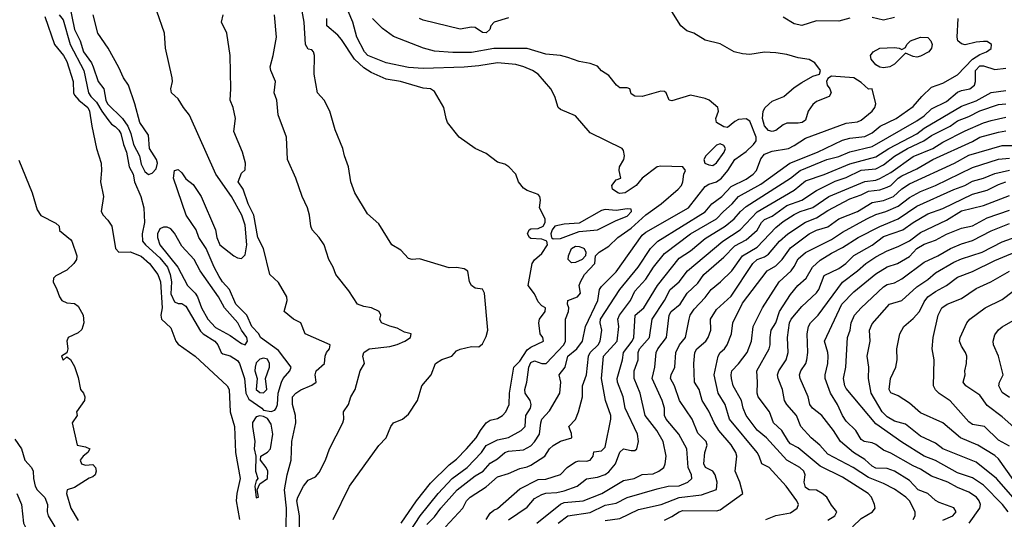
# Model space of a CAD drawing. Header units: metres. Extents: x -46681 to -43747, y -240911 to -237677.
# Tile 691 of 1056: x -46468 to -46336, y -238154 to -238086. Entities that reach past the tile are written whole.
import ezdxf

# ---------------------------------------------------------------- set-up
doc = ezdxf.new("R2010")
doc.units = ezdxf.units.M
doc.layers.add('CONTOUR_INDEX', color=1, linetype='Continuous')
doc.layers.add('CONTOUR_INTER', color=3, linetype='Continuous')

msp = doc.modelspace()

# ---------------------------------------------------------------- linework, layer by layer
at = {"layer": 'CONTOUR_INDEX'}
for points, elevation in [([(-46426.24, -238153.52), (-46424.05, -238149.02), (-46420.1, -238143.57), (-46419.1, -238142.55), (-46418.44, -238141.02), (-46418.1, -238140.53), (-46416.87, -238140.02), (-46416.1, -238139.32), (-46414.86, -238137.52), (-46414.27, -238135.52), (-46413.03, -238134.02), (-46412.43, -238132.52), (-46411.6, -238131.97), (-46410.23, -238131.52), (-46409.6, -238130.8), (-46409.1, -238130.58), (-46407.6, -238130.24), (-46406.6, -238130.27), (-46406.1, -238129.88), (-46405.6, -238128.89), (-46405.41, -238128.02), (-46405.85, -238123.02), (-46406.1, -238122.5), (-46407.1, -238122.35), (-46407.6, -238122.01), (-46407.85, -238121.52), (-46408.1, -238120.09), (-46408.6, -238119.77), (-46409.6, -238119.58), (-46410.6, -238119.61), (-46414.6, -238118.43), (-46415.6, -238118.5), (-46416.1, -238118.37), (-46417.1, -238117.24), (-46418.33, -238116.52), (-46420.1, -238113.7), (-46421.6, -238112.36), (-46423.3, -238109.52), (-46423.83, -238108.02), (-46424.18, -238106.02), (-46424.7, -238104.52), (-46424.91, -238103.52), (-46425.97, -238101.02), (-46426.68, -238098.52), (-46427.44, -238097.02), (-46428.33, -238096.02), (-46428.8, -238093.52), (-46428.76, -238091.02), (-46428.86, -238090.52), (-46429.1, -238090.24), (-46429.6, -238090.16), (-46429.98, -238089.52), (-46430.12, -238086.52), (-46430.5, -238084.52)], 60), ([(-46405.6, -238153.55), (-46405.1, -238152.67), (-46404.6, -238152.26), (-46404.1, -238152.05), (-46401.1, -238149.39), (-46398.6, -238148.16), (-46397.6, -238148.08), (-46395.6, -238147.45), (-46394.72, -238146.52), (-46393.6, -238145.76), (-46393.1, -238145.62), (-46392.1, -238145.66), (-46391.59, -238145.52), (-46391.21, -238145.02), (-46391.1, -238144.41), (-46390.1, -238144.28), (-46389.6, -238143.8), (-46388.83, -238140.02), (-46388.83, -238139.52), (-46389.54, -238137.52), (-46390.1, -238134.52), (-46389.81, -238131.52), (-46387.97, -238129.52), (-46387.74, -238127.52), (-46387.86, -238126.52), (-46387.66, -238126.02), (-46386.19, -238124.02), (-46385.6, -238122.76), (-46384.1, -238121.14), (-46383.08, -238119.52), (-46381.6, -238117.68), (-46378.1, -238115.03), (-46374.6, -238113.04), (-46373.66, -238112.02), (-46372.48, -238111.02), (-46371.6, -238110.01), (-46368.6, -238108.33), (-46364.69, -238105.52), (-46360.97, -238104.02), (-46357.6, -238102.44), (-46356.6, -238102.14), (-46354.6, -238101.91), (-46353.6, -238101.41), (-46352.52, -238100.52), (-46350.4, -238099.52), (-46348.1, -238097.86), (-46346.91, -238096.52), (-46345.6, -238095.29), (-46344.1, -238094.73), (-46342.1, -238093.61), (-46340.1, -238091.5), (-46339.1, -238090.86), (-46338.22, -238090.52), (-46337.6, -238090.05), (-46337.53, -238089.52), (-46338.1, -238089.14), (-46338.6, -238089.13), (-46339.6, -238089.23), (-46341.1, -238089.58), (-46341.6, -238089.45), (-46342.05, -238089.02), (-46342.15, -238088.52), (-46342.04, -238086.02)], 65), ([(-46356.6, -238085.97), (-46358.1, -238086.39), (-46361.1, -238086.33), (-46363.1, -238086.95), (-46364.1, -238086.76), (-46365.6, -238085.84)], 65), ([(-46350.6, -238085.91), (-46352.1, -238086.24), (-46353.6, -238085.9)], 65), ([(-46347.1, -238088.52), (-46346.1, -238088.6), (-46345.7, -238089.02), (-46345.55, -238089.52), (-46345.6, -238090.02), (-46345.96, -238090.52), (-46347.1, -238091.12), (-46347.6, -238091.23), (-46348.1, -238091.15), (-46349.1, -238090.68), (-46350.6, -238092.17), (-46351.23, -238092.52), (-46352.1, -238092.67), (-46352.6, -238092.58), (-46353.1, -238092.25), (-46353.73, -238091.52), (-46353.84, -238091.02), (-46353.47, -238090.52), (-46352.6, -238090.02), (-46350.6, -238089.93), (-46349.97, -238090.02), (-46349.6, -238090.22), (-46349.1, -238089.91), (-46348.93, -238089.52), (-46348.46, -238089.02), (-46347.1, -238088.52)], 65), ([(-46381.6, -238153.61), (-46380.6, -238153.14), (-46379.6, -238152.48), (-46379.1, -238152.31), (-46374.6, -238152.36), (-46374.1, -238152.21), (-46371.03, -238150.02), (-46371.45, -238148.52), (-46372.07, -238147.02), (-46371.85, -238145.02), (-46371.97, -238144.52), (-46372.6, -238143.47), (-46374.28, -238141.52), (-46374.9, -238140.52), (-46375.6, -238138.92), (-46376.53, -238137.52), (-46376.92, -238136.02), (-46377.56, -238135.02), (-46377.65, -238132.52), (-46377.49, -238131.02), (-46377.23, -238130.52), (-46376.01, -238129.52), (-46375.71, -238129.02), (-46375.35, -238128.02), (-46375.39, -238126.52), (-46374.6, -238125.22), (-46372.6, -238123.43), (-46369.69, -238119.02), (-46369.1, -238118.52), (-46368.1, -238118.13), (-46367.6, -238117.79), (-46366.09, -238116.02), (-46364.98, -238115.02), (-46362.6, -238113.46), (-46361.1, -238112.89), (-46359.6, -238111.89), (-46356.6, -238110.34), (-46355.1, -238109.8), (-46354.1, -238109.28), (-46352.6, -238109.09), (-46351.6, -238108.76), (-46351.1, -238108.51), (-46350.1, -238107.52), (-46349.6, -238107.21), (-46347.6, -238106.27), (-46345.45, -238105.02), (-46340.1, -238102.58), (-46339.1, -238102.01), (-46336.6, -238101.34), (-46335.6, -238101.18)], 70), ([(-46344.1, -238153.61), (-46342.73, -238153.02), (-46342.3, -238152.52), (-46342.6, -238151.98), (-46344.6, -238151.24), (-46345.1, -238150.96), (-46346.1, -238150.04), (-46347.4, -238149.52), (-46348.6, -238148.29), (-46350.6, -238147.03), (-46351.6, -238146.66), (-46353.1, -238146.6), (-46353.6, -238146.34), (-46354.6, -238145.44), (-46356.13, -238144.52), (-46357.87, -238143.02), (-46358.82, -238141.52), (-46360.41, -238139.52), (-46361.67, -238138.52), (-46362.03, -238138.02), (-46362.25, -238137.02), (-46363.32, -238134.52), (-46363.4, -238134.02), (-46363.22, -238133.52), (-46362.57, -238132.52), (-46362.43, -238132.02), (-46362.26, -238131.02), (-46362.38, -238128.52), (-46362.17, -238127.52), (-46361.91, -238127.02), (-46360.9, -238126.02), (-46357.6, -238121.57), (-46355.57, -238120.02), (-46354.48, -238119.02), (-46353.1, -238118.15), (-46351.6, -238117.33), (-46350.1, -238116.75), (-46348.6, -238115.99), (-46347.1, -238114.87), (-46343.6, -238113.21), (-46341.6, -238111.93), (-46338.6, -238111.21), (-46335.1, -238109.88)], 75), ([(-46335.1, -238143.66), (-46336.6, -238142.84), (-46338.47, -238141.02), (-46340.1, -238140.74), (-46340.6, -238140.37), (-46343.1, -238137.54), (-46344.6, -238136.55), (-46345.1, -238136.06), (-46345.33, -238135.52), (-46345.25, -238132.02), (-46345.54, -238130.52), (-46345.4, -238129.02), (-46344.73, -238126.02), (-46344.23, -238125.02), (-46343.51, -238124.52), (-46341.6, -238123.74), (-46339.6, -238122.39), (-46337.64, -238121.52), (-46335.1, -238120.07)], 80), ([(-46469.1, -238142.71), (-46468.24, -238144.02), (-46467.75, -238145.52), (-46466.87, -238146.52), (-46466.65, -238147.02), (-46466.62, -238148.02), (-46466.38, -238149.02), (-46466.11, -238149.52), (-46465.1, -238150.57), (-46464.72, -238151.52), (-46464.75, -238152.52), (-46464.63, -238153.02), (-46463.75, -238154.52)], 60)]:
    msp.add_lwpolyline(points, dxfattribs=dict(at, elevation=elevation))
at = {"layer": 'CONTOUR_INTER'}
for points, elevation in [([(-46461.81, -238084.02), (-46461.1, -238087.52), (-46460.33, -238089.02), (-46459.87, -238090.52), (-46458.79, -238092.02), (-46458.56, -238092.52), (-46457.9, -238094.52), (-46457.14, -238095.52), (-46456.87, -238097.02), (-46456.65, -238097.52), (-46454.63, -238099.52), (-46453.88, -238100.52), (-46453.48, -238101.52), (-46453.14, -238103.02), (-46452.33, -238104.52), (-46452.1, -238105.65), (-46451.6, -238106.65), (-46451.1, -238107.05), (-46450.6, -238106.85), (-46450.1, -238106.28), (-46449.92, -238105.52), (-46450.05, -238105.02), (-46450.99, -238103.52), (-46451.1, -238101.74), (-46452.26, -238100.02), (-46452.94, -238097.52), (-46453.8, -238095.02), (-46454.47, -238094.02), (-46455.1, -238092.62), (-46456.56, -238090.02), (-46457.93, -238088.02), (-46458.58, -238085.52)], 56), ([(-46463.14, -238085.52), (-46462.6, -238086.22), (-46461.66, -238089.52), (-46459.81, -238093.02), (-46459.18, -238096.02), (-46458.86, -238096.52), (-46458.1, -238097.29), (-46457.41, -238098.52), (-46456.6, -238099.65), (-46456.1, -238100.27), (-46455.6, -238100.56), (-46455.1, -238101.09), (-46454.86, -238101.52), (-46454.47, -238103.02), (-46454.06, -238104.02), (-46453.71, -238106.02), (-46453.16, -238107.02), (-46453.01, -238108.02), (-46452.16, -238110.02), (-46451.74, -238111.52), (-46451.64, -238113.52), (-46451.96, -238115.02), (-46451.9, -238116.02), (-46451.53, -238116.52), (-46449.6, -238118.27), (-46448.55, -238119.52), (-46448.17, -238120.52), (-46448, -238121.52), (-46448.1, -238123.12), (-46447.6, -238124.19), (-46447.1, -238124.44), (-46446.6, -238124.42), (-46446.1, -238124.8), (-46444.1, -238128.14), (-46443.73, -238128.52), (-46442.19, -238129.52), (-46441.79, -238130.02), (-46441.32, -238131.02), (-46441.1, -238131.19), (-46440.1, -238131.49), (-46439.1, -238132.12), (-46438.86, -238132.52), (-46438.19, -238134.52), (-46437.99, -238136.52), (-46437.6, -238137.32), (-46435.83, -238138.52), (-46435.6, -238138.82), (-46434.6, -238138.98), (-46434.1, -238138.79), (-46433.91, -238138.52), (-46433.71, -238138.02), (-46433.62, -238136.52), (-46433.21, -238135.02), (-46432.95, -238134.52), (-46432.05, -238133.52), (-46431.89, -238133.02), (-46433.6, -238130.78), (-46436.01, -238129.02), (-46436.24, -238128.52), (-46437.17, -238127.52), (-46437.86, -238126.02), (-46439.35, -238124.52), (-46440.22, -238122.52), (-46441.13, -238121.52), (-46441.6, -238120.79), (-46442.27, -238119.52), (-46443.32, -238117.02), (-46444.33, -238115.52), (-46444.67, -238114.52), (-46446.05, -238112.52), (-46447.75, -238107.52), (-46447.6, -238106.52), (-46447.1, -238106.35), (-46446.6, -238106.82), (-46446.1, -238107.64), (-46445.1, -238108.39), (-46444.03, -238110.02), (-46442.09, -238114.52), (-46441.91, -238115.52), (-46441.48, -238116.52), (-46439.6, -238118.02), (-46439.1, -238118.29), (-46438.6, -238118.38), (-46438.1, -238117.88), (-46437.88, -238116.52), (-46438.1, -238113.89), (-46438.54, -238112.52), (-46439.91, -238110.02), (-46442.03, -238107.02), (-46445.6, -238099.07), (-46446.4, -238098.02), (-46447.1, -238096.85), (-46448.01, -238096.02), (-46448.1, -238095.52), (-46447.87, -238094.52), (-46447.93, -238094.02), (-46448.84, -238090.02), (-46448.95, -238088.02), (-46450, -238085.02)], 57), ([(-46416.6, -238156.26), (-46414.53, -238153.02), (-46412.1, -238150.02), (-46410.21, -238148.02), (-46408.19, -238146.52), (-46406.25, -238144.52), (-46405.6, -238143.56), (-46404.1, -238142.82), (-46402.6, -238142.47), (-46400.91, -238141.52), (-46400.37, -238141.02), (-46400.26, -238139.52), (-46399.65, -238138.52), (-46399.57, -238138.02), (-46399.7, -238137.52), (-46400.38, -238136.52), (-46400.39, -238136.02), (-46400.13, -238135.02), (-46399.89, -238133.02), (-46399.6, -238132.4), (-46399.1, -238132.14), (-46398.1, -238132.51), (-46397.55, -238132.52), (-46395.17, -238130.02), (-46394.94, -238129.52), (-46394.91, -238126.52), (-46394.52, -238125.52), (-46394.49, -238125.02), (-46394.66, -238124.52), (-46394.61, -238124.02), (-46393.32, -238123.52), (-46392.92, -238123.02), (-46393.08, -238122.02), (-46392.91, -238121.52), (-46392.37, -238120.52), (-46390.99, -238119.02), (-46390.87, -238118.02), (-46390.39, -238117.52), (-46389.1, -238116.68), (-46387.87, -238115.52), (-46386.1, -238114.26), (-46384.1, -238112.48), (-46382.06, -238111.02), (-46379.73, -238109.02), (-46379.32, -238108.52), (-46379.11, -238108.02), (-46378.97, -238107.02), (-46378.74, -238106.52), (-46379.1, -238106), (-46382.1, -238105.92), (-46382.6, -238106.01), (-46384.59, -238107.52), (-46385.42, -238108.52), (-46386.9, -238109.52), (-46387.6, -238109.6), (-46387.87, -238109.52), (-46388.61, -238109.02), (-46388.68, -238108.52), (-46388.1, -238107.78), (-46387.49, -238107.52), (-46387.7, -238106.52), (-46387.67, -238106.02), (-46387.06, -238105.02), (-46386.96, -238104.52), (-46387.1, -238103.8), (-46387.3, -238103.52), (-46391.6, -238101.42), (-46393.6, -238099.12), (-46395.6, -238098.29), (-46395.9, -238098.02), (-46396.36, -238096.52), (-46396.91, -238095.52), (-46398.6, -238093.54), (-46399.39, -238093.02), (-46400.54, -238092.52), (-46401.6, -238092.24), (-46404.1, -238092), (-46406.6, -238092.41), (-46408.6, -238092.58), (-46414.1, -238092.76), (-46416.1, -238092.63), (-46419.1, -238092), (-46421.58, -238091.02), (-46422.02, -238090.52), (-46423.03, -238088.52), (-46423.57, -238086.52), (-46424.22, -238085.02)], 62), ([(-46411.09, -238154.52), (-46408.74, -238152.02), (-46408.28, -238151.02), (-46407.78, -238150.52), (-46405.6, -238149.12), (-46404.1, -238147.8), (-46402.6, -238147.32), (-46401.1, -238146.64), (-46400.1, -238146.45), (-46399.6, -238146.2), (-46397.71, -238145.02), (-46397.09, -238144.02), (-46396.6, -238143.57), (-46395.6, -238142.97), (-46394.09, -238142.52), (-46394.1, -238141.95), (-46394.49, -238141.02), (-46393.6, -238140.08), (-46393.16, -238139.02), (-46392.66, -238137.02), (-46392.62, -238135.52), (-46392.09, -238134.02), (-46391.81, -238131.52), (-46391.6, -238131.02), (-46390.55, -238130.02), (-46390.25, -238129.52), (-46390.02, -238128.02), (-46390.26, -238127.02), (-46390.2, -238126.52), (-46387.62, -238122.52), (-46385.12, -238119.52), (-46383.5, -238117.02), (-46382.47, -238116.02), (-46376.1, -238112.06), (-46375.22, -238111.02), (-46373.86, -238110.02), (-46372.6, -238108.66), (-46370.6, -238107.69), (-46369.65, -238107.02), (-46369.2, -238106.52), (-46368.6, -238104.94), (-46368.1, -238104.3), (-46367.1, -238103.89), (-46364.89, -238103.52), (-46364.1, -238103.13), (-46362.6, -238102.13), (-46357.1, -238100.11), (-46355.6, -238099.95), (-46355.1, -238099.73), (-46353.6, -238098.49), (-46353.26, -238098.02), (-46353.12, -238097.52), (-46353.6, -238095.52), (-46354.1, -238095.55), (-46355.1, -238094.67), (-46356.1, -238094.02), (-46359.1, -238093.79), (-46359.6, -238094.09), (-46359.76, -238094.52), (-46359.69, -238095.02), (-46359.31, -238095.52), (-46359.12, -238096.02), (-46359.42, -238096.52), (-46361.1, -238097.2), (-46361.6, -238097.61), (-46362.25, -238098.52), (-46362.6, -238099.73), (-46363.05, -238100.02), (-46363.6, -238100.13), (-46365.1, -238100.12), (-46365.6, -238100.35), (-46366.6, -238101.13), (-46367.1, -238101.24), (-46367.6, -238101.13), (-46368.1, -238100.47), (-46368.37, -238099.52), (-46368.29, -238098.52), (-46368.02, -238098.02), (-46367.1, -238097.17), (-46365.53, -238096.52), (-46364.1, -238095.3), (-46363.1, -238094.66), (-46361.6, -238093.8), (-46360.71, -238093.52), (-46360.58, -238093.02), (-46361.32, -238092.02), (-46362.1, -238091.57), (-46363.6, -238091.31), (-46365.1, -238090.86), (-46366.6, -238090.63), (-46368.1, -238090.56), (-46370.1, -238090.87), (-46371.1, -238090.79), (-46372.2, -238090.52), (-46374.1, -238089.43), (-46376.1, -238088.96), (-46377.62, -238088.02), (-46378.6, -238087.69), (-46379.39, -238087.02), (-46380.6, -238085.09)], 64), ([(-46465.1, -238085.75), (-46463.77, -238089.52), (-46462.58, -238091.02), (-46462.1, -238091.83), (-46461.26, -238094.52), (-46461.23, -238096.02), (-46461.1, -238096.34), (-46460.51, -238097.02), (-46459.29, -238098.02), (-46459.04, -238098.52), (-46458.75, -238100.52), (-46458.1, -238103.52), (-46457.49, -238105.52), (-46457.44, -238106.52), (-46457.58, -238108.02), (-46457.18, -238110.02), (-46457.49, -238112.02), (-46457.24, -238112.52), (-46456.6, -238113.2), (-46456.04, -238114.02), (-46455.56, -238117.02), (-46455.1, -238117.52), (-46453.6, -238117.48), (-46452.1, -238118.04), (-46450.97, -238119.02), (-46449.86, -238120.52), (-46449.5, -238121.52), (-46449.26, -238125.02), (-46449.45, -238126.02), (-46449.36, -238126.52), (-46448.1, -238127.72), (-46447.44, -238129.52), (-46447.1, -238129.89), (-46444.81, -238131.52), (-46440.51, -238135.52), (-46440.25, -238136.02), (-46440.09, -238139.02), (-46439.51, -238141.02), (-46439.41, -238144.52), (-46438.77, -238148.02), (-46439.23, -238150.02), (-46439.3, -238151.02), (-46438.86, -238153.52)], 58), ([(-46432.56, -238154.52), (-46432.52, -238152.02), (-46432.78, -238149.52), (-46432.43, -238147.52), (-46431.91, -238145.52), (-46431.8, -238143.02), (-46431.25, -238140.52), (-46431.3, -238139.52), (-46431.73, -238138.02), (-46431.69, -238137.02), (-46431.25, -238136.52), (-46430.6, -238136.04), (-46429.1, -238135.42), (-46428.5, -238135.02), (-46428.66, -238134.02), (-46428.53, -238133.52), (-46427.39, -238132.52), (-46427.33, -238131.52), (-46427.13, -238131.02), (-46426.73, -238130.52), (-46426.62, -238130.02), (-46430.01, -238128.52), (-46430.57, -238127.02), (-46431.58, -238126.52), (-46432.84, -238125.52), (-46432.45, -238124.02), (-46432.49, -238123.52), (-46433.6, -238121.62), (-46434.75, -238120.52), (-46435.62, -238117.02), (-46436.37, -238115.52), (-46436.91, -238112.52), (-46437.67, -238111.02), (-46438.37, -238109.02), (-46439.03, -238108.02), (-46438.6, -238106.86), (-46438.1, -238106.4), (-46438.06, -238105.52), (-46438.45, -238104.02), (-46439.6, -238101.27), (-46439.38, -238099.52), (-46439.69, -238098.02), (-46440.1, -238097.02), (-46440, -238095.52), (-46440.13, -238091.02), (-46440.56, -238088.02), (-46441.27, -238086.52), (-46441.06, -238085.52)], 58), ([(-46430.77, -238154.52), (-46430.75, -238153.02), (-46431.11, -238151.02), (-46430.99, -238150.52), (-46430.22, -238149.02), (-46429.6, -238148.25), (-46428.6, -238147.79), (-46428.1, -238147.22), (-46427.27, -238145.52), (-46426.73, -238144.02), (-46424.95, -238140.52), (-46424.8, -238140.02), (-46424.84, -238139.02), (-46424.18, -238138.02), (-46423.84, -238137.02), (-46423.27, -238136.02), (-46422.61, -238133.52), (-46422, -238132.52), (-46422.22, -238131.52), (-46422.12, -238131.02), (-46421.37, -238130.52), (-46418.6, -238130.21), (-46417.6, -238129.95), (-46416.59, -238129.52), (-46415.82, -238129.02), (-46415.71, -238128.52), (-46416.6, -238128.31), (-46417.6, -238127.74), (-46418.6, -238127.5), (-46419.72, -238127.02), (-46419.95, -238126.52), (-46419.81, -238126.02), (-46420.02, -238125.52), (-46421.06, -238125.02), (-46422.1, -238124.85), (-46422.97, -238124.52), (-46424.1, -238122.74), (-46425.85, -238120.52), (-46426.23, -238119.52), (-46426.8, -238118.52), (-46427.44, -238116.52), (-46428.11, -238115.52), (-46429.06, -238114.52), (-46429.26, -238114.02), (-46429.42, -238112.52), (-46429.7, -238111.52), (-46430.41, -238110.02), (-46431.27, -238107.52), (-46432.37, -238105.02), (-46432.51, -238102.02), (-46433.65, -238099.02), (-46433.83, -238097.02), (-46434.16, -238096.02), (-46434, -238094.52), (-46434.62, -238093.02), (-46434.71, -238092.52), (-46434.3, -238091.02), (-46433.88, -238088.52), (-46434.15, -238085.52)], 59), ([(-46417.09, -238154.02), (-46415.02, -238151.02), (-46413.1, -238148.64), (-46410.6, -238146.16), (-46409.6, -238145.4), (-46408.28, -238144.02), (-46406.96, -238142.52), (-46406.38, -238141.52), (-46405.6, -238140.49), (-46405.1, -238140.15), (-46404.1, -238139.93), (-46403.43, -238139.52), (-46402.97, -238139.02), (-46402.53, -238138.02), (-46402.48, -238136.52), (-46401.87, -238133.02), (-46401.1, -238132.18), (-46400.1, -238130.68), (-46399.6, -238130.31), (-46397.88, -238129.52), (-46397.98, -238129.02), (-46398.35, -238128.52), (-46398.54, -238127.02), (-46398.45, -238126.52), (-46397.65, -238125.52), (-46397.62, -238125.02), (-46398.1, -238124.73), (-46398.6, -238124.2), (-46399.1, -238123.13), (-46399.95, -238122.02), (-46399.41, -238119.02), (-46399.1, -238118.56), (-46398.1, -238117.67), (-46397.34, -238116.52), (-46397.46, -238116.02), (-46398.1, -238115.75), (-46399.6, -238115.65), (-46399.8, -238115.52), (-46400.04, -238115.02), (-46399.82, -238114.52), (-46399.6, -238114.37), (-46398.6, -238114.34), (-46397.93, -238114.02), (-46397.68, -238113.52), (-46397.69, -238113.02), (-46398.42, -238111.52), (-46398.28, -238110.52), (-46398.38, -238110.02), (-46398.6, -238109.72), (-46400.1, -238109.22), (-46400.6, -238108.9), (-46401.27, -238108.02), (-46401.61, -238107.02), (-46402.57, -238106.02), (-46403.1, -238105.67), (-46404.1, -238105.38), (-46405.6, -238104.2), (-46407.11, -238103.52), (-46409.27, -238102.02), (-46410.81, -238100.02), (-46411.02, -238099.52), (-46411.31, -238098.02), (-46412.6, -238095.86), (-46413.1, -238095.52), (-46414.1, -238095.43), (-46417.16, -238094.52), (-46419.1, -238094.18), (-46421.1, -238093.32), (-46422.1, -238092.68), (-46423.34, -238091.52), (-46425.1, -238088.84), (-46425.6, -238088.25), (-46427.1, -238087.03), (-46427.08, -238086.02)], 61), ([(-46413.6, -238154.23), (-46412.6, -238153.19), (-46411.74, -238152.02), (-46409.54, -238149.52), (-46407.1, -238147.63), (-46406.03, -238147.02), (-46405.1, -238145.96), (-46404.1, -238145.36), (-46403.1, -238144.51), (-46402.6, -238144.31), (-46400.6, -238144.14), (-46399.6, -238143.62), (-46399.1, -238143.09), (-46398.43, -238142.02), (-46398.27, -238140.52), (-46398.11, -238140.02), (-46397.1, -238138.87), (-46395.7, -238136.52), (-46395.57, -238135.02), (-46395.78, -238134.02), (-46394.98, -238133.02), (-46394.63, -238131.52), (-46393.4, -238130.52), (-46392.65, -238129.52), (-46392.22, -238127.52), (-46390.57, -238124.02), (-46390.37, -238122.52), (-46390.1, -238122.13), (-46388.1, -238120.15), (-46384.6, -238115.22), (-46384.1, -238114.83), (-46378.36, -238111.52), (-46376.1, -238108.68), (-46375.6, -238108.35), (-46374.6, -238108.02), (-46373.9, -238107.52), (-46373.06, -238106.52), (-46372.12, -238105.02), (-46370.6, -238103.96), (-46369.58, -238103.02), (-46369.24, -238102.52), (-46369.22, -238102.02), (-46370.1, -238099.85), (-46370.6, -238099.55), (-46371.6, -238099.65), (-46372.1, -238099.9), (-46373.1, -238100.7), (-46373.6, -238100.62), (-46374.57, -238100.02), (-46374.67, -238099.52), (-46374.33, -238098.52), (-46374.39, -238098.02), (-46375.57, -238097.02), (-46376.1, -238096.79), (-46378.1, -238096.37), (-46380.6, -238097.13), (-46380.98, -238097.02), (-46381.35, -238096.02), (-46381.6, -238095.84), (-46382.1, -238095.82), (-46384.6, -238096.55), (-46385.6, -238096.51), (-46386.1, -238096.16), (-46386.24, -238095.52), (-46386.6, -238095.36), (-46387.6, -238095.37), (-46388.07, -238095.02), (-46389.1, -238093.71), (-46390.1, -238093.06), (-46390.6, -238092.45), (-46391.6, -238092.11), (-46393.1, -238091.84), (-46394.6, -238091.26), (-46395.6, -238091.01), (-46397.6, -238090.81), (-46400.1, -238090.06), (-46404.6, -238090.08), (-46407.6, -238090.62), (-46410.1, -238090.61), (-46412.6, -238090.44), (-46414.06, -238090.02), (-46418.1, -238088.46), (-46419.6, -238087.38), (-46420.91, -238086.02)], 63), ([(-46402.6, -238085.93), (-46404.54, -238086.52), (-46405.01, -238087.02), (-46405.11, -238087.52), (-46405.6, -238087.96), (-46406.1, -238087.89), (-46407.1, -238087.24), (-46407.6, -238087.19), (-46409.1, -238087.46), (-46414.1, -238086.25), (-46414.61, -238086.02)], 64), ([(-46402.6, -238153.56), (-46400.1, -238151.89), (-46399.1, -238150.7), (-46398.1, -238150.18), (-46397.6, -238149.97), (-46396.1, -238149.91), (-46395.1, -238149.66), (-46393.34, -238149.02), (-46392.1, -238148.05), (-46390.6, -238147.85), (-46389.6, -238147.46), (-46389.1, -238147.09), (-46388.21, -238146.02), (-46387.6, -238144.47), (-46387.1, -238144.02), (-46386.1, -238144.25), (-46385.6, -238144.24), (-46385.32, -238144.02), (-46385.1, -238143.02), (-46385.25, -238142.02), (-46386.91, -238138.52), (-46387.17, -238137.02), (-46387.93, -238135.02), (-46387.98, -238134.52), (-46387.26, -238132.02), (-46387.13, -238131.02), (-46385.94, -238129.52), (-46385.73, -238129.02), (-46385.56, -238126.02), (-46384.38, -238125.02), (-46382.53, -238122.02), (-46379.6, -238118.33), (-46378.1, -238117.31), (-46376.1, -238115.69), (-46373.4, -238114.02), (-46372.2, -238113.02), (-46371.34, -238112.02), (-46370.6, -238111.37), (-46364.6, -238107.52), (-46363.3, -238106.52), (-46359.71, -238105.02), (-46358.1, -238104.62), (-46356.6, -238103.97), (-46353.6, -238103.25), (-46347.6, -238099.83), (-46346.6, -238099.12), (-46345.6, -238098.18), (-46343.6, -238097.19), (-46342.1, -238095.94), (-46341.6, -238095.73), (-46340.44, -238095.52), (-46339.83, -238095.02), (-46339.7, -238094.52), (-46339.71, -238093.02), (-46339.1, -238092.39), (-46338.6, -238092.39), (-46337.1, -238092.89), (-46335.6, -238092.72)], 66), ([(-46398.81, -238154.02), (-46395.6, -238151.45), (-46395.1, -238151.24), (-46392.53, -238151.02), (-46390.04, -238150.02), (-46387.1, -238148.28), (-46385.66, -238148.02), (-46384.6, -238147.48), (-46383.1, -238147.37), (-46382.34, -238147.02), (-46381.7, -238146.52), (-46381.48, -238146.02), (-46381.36, -238145.02), (-46381.76, -238143.02), (-46382.62, -238141.52), (-46384.21, -238139.52), (-46384.86, -238136.52), (-46385.68, -238134.52), (-46385.67, -238133.52), (-46385.16, -238132.02), (-46385.14, -238131.02), (-46384.95, -238130.52), (-46383.61, -238129.02), (-46383.27, -238126.52), (-46381.6, -238124.01), (-46380.85, -238122.52), (-46379.61, -238121.52), (-46378.51, -238120.02), (-46373.74, -238116.02), (-46371.41, -238114.52), (-46369.1, -238112.06), (-46364.1, -238109.16), (-46362.6, -238107.92), (-46360.1, -238107.06), (-46356.6, -238105.61), (-46353.1, -238104.65), (-46351.35, -238103.52), (-46347.6, -238101.55), (-46346.6, -238100.81), (-46341.6, -238097.84), (-46339.6, -238097.14), (-46337.6, -238096), (-46335.6, -238095.72)], 67), ([(-46395.92, -238154.02), (-46394.6, -238153.03), (-46391.6, -238152.57), (-46389.6, -238151.6), (-46388.1, -238151.32), (-46386.6, -238150.55), (-46382.6, -238149.38), (-46381.1, -238149.06), (-46379.6, -238148.98), (-46378.45, -238148.52), (-46377.92, -238148.02), (-46377.97, -238147.52), (-46378.4, -238146.52), (-46378.59, -238144.02), (-46379.65, -238142.02), (-46381.37, -238140.02), (-46381.6, -238139.52), (-46381.61, -238138.52), (-46381.89, -238137.52), (-46383.26, -238134.52), (-46382.88, -238133.02), (-46382.7, -238131.02), (-46382.5, -238130.52), (-46381.33, -238129.02), (-46380.98, -238126.02), (-46380.7, -238125.52), (-46379.48, -238124.52), (-46378.55, -238123.02), (-46377.1, -238121.71), (-46376.28, -238120.52), (-46373.6, -238118.17), (-46372.1, -238116.66), (-46370.6, -238115.83), (-46369.1, -238114.53), (-46368.51, -238113.52), (-46368.1, -238113.12), (-46367.1, -238112.64), (-46365.1, -238111.21), (-46363.1, -238110.49), (-46361.1, -238109.18), (-46358.6, -238107.96), (-46357.1, -238107.47), (-46355.1, -238106.47), (-46353.1, -238106.26), (-46352.1, -238105.73), (-46350.6, -238104.56), (-46348.84, -238103.52), (-46346.65, -238102.52), (-46345.6, -238101.8), (-46343.1, -238100.55), (-46342.1, -238099.83), (-46340.6, -238099.25), (-46339.1, -238098.48), (-46336.6, -238097.6), (-46335.6, -238097.51)], 68), ([(-46389.6, -238153.69), (-46387.6, -238153.4), (-46385.1, -238152.17), (-46382.05, -238151.52), (-46379.6, -238150.59), (-46376.6, -238150.21), (-46374.6, -238149.51), (-46374.5, -238148.52), (-46374.77, -238147.52), (-46375.1, -238147.03), (-46376.09, -238146.52), (-46376.27, -238146.02), (-46376.15, -238144.52), (-46375.83, -238143.52), (-46375.97, -238143.02), (-46377.1, -238141.89), (-46377.86, -238140.02), (-46379.59, -238137.52), (-46380.24, -238135.52), (-46380.77, -238134.52), (-46380.71, -238134.02), (-46380.22, -238133.02), (-46380.06, -238131.02), (-46379.59, -238130.02), (-46378.75, -238129.02), (-46378.28, -238126.52), (-46378.12, -238126.02), (-46377.6, -238125.2), (-46376.1, -238123.6), (-46375.3, -238122.52), (-46374.06, -238121.52), (-46372.52, -238120.02), (-46371.07, -238118.02), (-46369.1, -238116.84), (-46366.6, -238114.17), (-46365.6, -238113.37), (-46364.1, -238112.42), (-46363.31, -238112.02), (-46361.6, -238111.5), (-46359.47, -238110.02), (-46354.6, -238107.97), (-46353.1, -238107.79), (-46352.6, -238107.6), (-46351.1, -238106.76), (-46348.1, -238104.61), (-46345.46, -238103.52), (-46344.1, -238102.68), (-46341.1, -238101.14), (-46338.6, -238100.07), (-46337.6, -238099.76), (-46335.6, -238099.3)], 69), ([(-46374.1, -238102.92), (-46374.6, -238103.07), (-46376.02, -238104.52), (-46376.3, -238105.02), (-46376.14, -238105.52), (-46375.6, -238105.76), (-46375.1, -238105.81), (-46374.6, -238105.47), (-46373.55, -238104.02), (-46373.36, -238103.52), (-46373.6, -238103.15), (-46374.1, -238102.92)], 62), ([(-46367.94, -238153.52), (-46366.6, -238152.99), (-46364.6, -238152.62), (-46363.71, -238152.02), (-46363.54, -238151.52), (-46363.78, -238151.02), (-46365.22, -238149.02), (-46367.51, -238146.52), (-46368.49, -238146.02), (-46368.82, -238145.02), (-46369.12, -238144.52), (-46372.85, -238140.02), (-46373.44, -238138.02), (-46374.35, -238136.52), (-46374.88, -238134.02), (-46374.35, -238131.52), (-46374.08, -238131.02), (-46373.51, -238130.52), (-46373.17, -238130.02), (-46372.57, -238128.52), (-46372.38, -238127.02), (-46371.1, -238124.39), (-46367.78, -238120.02), (-46366.6, -238119.37), (-46365.76, -238118.52), (-46364.6, -238116.93), (-46362.1, -238115.03), (-46361.1, -238114.54), (-46359.6, -238114.08), (-46358.1, -238113.04), (-46355.59, -238112.02), (-46353.6, -238110.81), (-46352.1, -238110.57), (-46350.75, -238110.02), (-46349.6, -238108.97), (-46348.6, -238108.29), (-46342.52, -238105.52), (-46340.6, -238104.43), (-46336.1, -238103.12), (-46332.6, -238103.14)], 71), ([(-46468.6, -238105.11), (-46466.78, -238109.52), (-46466.1, -238111.82), (-46465.6, -238112.59), (-46463.6, -238113.6), (-46463.16, -238114.02), (-46463.1, -238114.58), (-46461.6, -238115.8), (-46461.42, -238116.02), (-46460.77, -238118.02), (-46460.8, -238118.52), (-46461.16, -238119.02), (-46462.1, -238119.93), (-46463.6, -238120.7), (-46463.93, -238121.02), (-46463.95, -238121.52), (-46463.44, -238122.52), (-46463.12, -238123.52), (-46462.78, -238124.02), (-46462.1, -238124.32), (-46461.1, -238124.43), (-46460.6, -238124.77), (-46459.93, -238126.02), (-46459.83, -238127.02), (-46460.1, -238127.94), (-46460.6, -238128.4), (-46461.94, -238129.02), (-46462.11, -238129.52), (-46461.97, -238130.52), (-46462.1, -238131.07), (-46462.81, -238131.52), (-46462.6, -238132.08), (-46462.1, -238131.61), (-46461.6, -238131.96), (-46461.1, -238132.9), (-46460.6, -238134.39), (-46460.26, -238136.02), (-46459.88, -238136.52), (-46459.7, -238137.02), (-46459.73, -238137.52), (-46460.83, -238139.02), (-46460.73, -238139.52), (-46461.38, -238140.52), (-46460.71, -238143.52), (-46459.6, -238143.75), (-46459.02, -238144.02), (-46459.28, -238144.52), (-46459.93, -238145.02), (-46460.3, -238145.52), (-46460.16, -238146.02), (-46459.6, -238146.23), (-46458.6, -238146.14), (-46458.24, -238146.52), (-46458.16, -238147.02), (-46458.29, -238147.52), (-46458.6, -238147.79), (-46459.1, -238147.96), (-46461.1, -238149.21), (-46462.07, -238149.52), (-46462.17, -238150.02), (-46461.56, -238152.02), (-46460.6, -238153.69)], 59), ([(-46359.6, -238153.63), (-46358.65, -238153.02), (-46358.36, -238152.52), (-46359.1, -238151.62), (-46359.74, -238150.52), (-46360.33, -238150.02), (-46361.1, -238149.59), (-46362.1, -238149.52), (-46362.6, -238149.23), (-46362.77, -238148.52), (-46362.62, -238147.52), (-46362.84, -238147.02), (-46363.37, -238146.52), (-46365.1, -238145.52), (-46367.85, -238142.52), (-46369.1, -238141.49), (-46370.6, -238139.5), (-46370.99, -238138.52), (-46371.2, -238137.52), (-46372.36, -238135.52), (-46372.58, -238134.52), (-46372.63, -238134.02), (-46372.51, -238133.52), (-46371.6, -238132.57), (-46370.45, -238131.02), (-46369.88, -238129.52), (-46369.64, -238127.52), (-46368.4, -238125.02), (-46366.15, -238121.52), (-46364.54, -238120.02), (-46364.1, -238119.45), (-46363.6, -238118.43), (-46362.6, -238117.54), (-46359.1, -238115.81), (-46357.6, -238114.8), (-46354.32, -238113.02), (-46353.1, -238112.42), (-46351.76, -238112.02), (-46350.1, -238111.3), (-46348.6, -238110.14), (-46347.1, -238109.32), (-46345.1, -238108.53), (-46340.1, -238106.11), (-46336.6, -238104.99), (-46335.1, -238104.83)], 72), ([(-46356.26, -238154.52), (-46355.1, -238153.42), (-46353.57, -238152.52), (-46353.21, -238152.02), (-46353.31, -238151.52), (-46353.72, -238150.52), (-46354.14, -238150.02), (-46357.6, -238147.84), (-46360.6, -238146.36), (-46363.6, -238143.88), (-46364.6, -238143.36), (-46364.9, -238143.02), (-46365.78, -238141.52), (-46366.89, -238140.52), (-46367.43, -238139.02), (-46368.96, -238137.02), (-46369.11, -238136.52), (-46369.04, -238135.02), (-46369.17, -238133.52), (-46367.51, -238130.52), (-46367.35, -238130.02), (-46367.35, -238129.02), (-46367.2, -238128.02), (-46366.58, -238127.02), (-46366.1, -238125.52), (-46364.6, -238123.21), (-46363.64, -238122.02), (-46362.51, -238121.02), (-46361.63, -238119.52), (-46360.6, -238118.61), (-46359.1, -238117.66), (-46357.6, -238116.9), (-46355.49, -238115.52), (-46352.6, -238114.04), (-46350.1, -238113.04), (-46347.6, -238111.33), (-46342.6, -238109.07), (-46341.13, -238108.52), (-46340.1, -238107.96), (-46338.6, -238107.53), (-46337.1, -238106.89), (-46335.1, -238106.44)], 73), ([(-46348.07, -238153.52), (-46347.84, -238153.02), (-46347.84, -238152.52), (-46348.6, -238151.03), (-46349.09, -238150.52), (-46350.6, -238149.45), (-46352.1, -238148.67), (-46354.1, -238147.86), (-46356.19, -238146.52), (-46359.6, -238144.71), (-46360.68, -238143.52), (-46361.85, -238142.52), (-46363.22, -238141.02), (-46363.8, -238139.52), (-46365.1, -238138.06), (-46365.41, -238137.52), (-46365.71, -238136.02), (-46366.29, -238134.52), (-46366.35, -238134.02), (-46366.21, -238133.52), (-46365.2, -238132.02), (-46364.91, -238131.02), (-46365, -238129.02), (-46364.77, -238127.02), (-46364.51, -238126.52), (-46363.1, -238124.85), (-46361.1, -238122.97), (-46360.78, -238122.52), (-46360.1, -238120.67), (-46358.1, -238119.71), (-46357.18, -238119.02), (-46356.1, -238117.95), (-46353.6, -238116.56), (-46352.1, -238115.39), (-46349.48, -238114.52), (-46348.08, -238113.52), (-46346.1, -238112.35), (-46344.1, -238111.63), (-46340.1, -238109.71), (-46338.1, -238109.17), (-46336.6, -238108.4), (-46335.6, -238108.04)], 74), ([(-46390.1, -238111.88), (-46393.1, -238113.59), (-46395.1, -238113.73), (-46396.35, -238114.02), (-46396.73, -238114.52), (-46396.89, -238115.02), (-46396.83, -238115.52), (-46396.6, -238115.71), (-46395.6, -238115.68), (-46393.1, -238114.73), (-46390.6, -238114.51), (-46388.1, -238113.25), (-46386.6, -238112.68), (-46386.03, -238112.02), (-46386.1, -238111.7), (-46386.6, -238111.67), (-46388.1, -238111.9), (-46389.6, -238111.76), (-46390.1, -238111.88)], 61), ([(-46340.56, -238154.02), (-46339.12, -238152.02), (-46339, -238151.52), (-46339.19, -238151.02), (-46339.57, -238150.52), (-46340.6, -238149.84), (-46342.1, -238149.23), (-46343.41, -238148.52), (-46345.6, -238147.71), (-46347.1, -238146.74), (-46348.1, -238146.32), (-46351.1, -238144.6), (-46352.1, -238144.21), (-46353.1, -238143.44), (-46353.6, -238143.22), (-46354.71, -238143.02), (-46355.1, -238142.77), (-46355.8, -238141.52), (-46357.1, -238140.27), (-46357.6, -238139.54), (-46358.28, -238138.02), (-46359.23, -238136.52), (-46359.96, -238134.52), (-46359.95, -238134.02), (-46359.57, -238132.52), (-46359.56, -238131.52), (-46359.59, -238131.02), (-46360.03, -238129.52), (-46357.71, -238124.52), (-46356.1, -238122.87), (-46353.1, -238120.43), (-46351.6, -238119.47), (-46350.19, -238119.02), (-46348.6, -238118.09), (-46347.58, -238117.02), (-46346.6, -238116.43), (-46345.1, -238115.88), (-46343.6, -238115.1), (-46341.6, -238114.29), (-46340.1, -238113.96), (-46338.1, -238112.89), (-46335.1, -238111.87)], 76), ([(-46449.6, -238114.35), (-46449.89, -238115.02), (-46449.88, -238115.52), (-46449.58, -238116.52), (-46447.18, -238119.52), (-46445.85, -238122.02), (-46444.83, -238123.02), (-46444.53, -238123.52), (-46443.99, -238125.02), (-46443.1, -238126.56), (-46442.1, -238127.67), (-46440.1, -238128.74), (-46438.6, -238129.8), (-46438.08, -238130.02), (-46437.78, -238129.52), (-46437.88, -238129.02), (-46438.57, -238128.02), (-46439.08, -238127.02), (-46440.86, -238125.02), (-46441.69, -238123.52), (-46444.16, -238120.02), (-46444.94, -238118.52), (-46446.6, -238116.72), (-46447.6, -238114.94), (-46448.1, -238114.37), (-46448.6, -238114.14), (-46449.1, -238114.13), (-46449.6, -238114.35)], 56), ([(-46335.28, -238152.52), (-46336.04, -238151.52), (-46338.6, -238148.9), (-46340.1, -238147.9), (-46342.1, -238147.25), (-46345.1, -238145.6), (-46346.6, -238144.98), (-46349.6, -238143.11), (-46353.1, -238140.65), (-46357.1, -238135.89), (-46357.31, -238135.52), (-46357.47, -238134.52), (-46357.14, -238133.02), (-46356.92, -238129.02), (-46356.56, -238128.02), (-46356.43, -238127.02), (-46356, -238126.02), (-46355.1, -238125.03), (-46352.1, -238122.16), (-46351.6, -238121.89), (-46350.6, -238121.65), (-46349.6, -238121.12), (-46346.6, -238118.86), (-46344.75, -238118.02), (-46343.08, -238117.02), (-46341.6, -238116.39), (-46340.1, -238115.94), (-46337.6, -238114.62), (-46335.1, -238113.67)], 77), ([(-46334.6, -238150.57), (-46336.87, -238148.02), (-46339.6, -238145.81), (-46344.1, -238144), (-46345.1, -238143.25), (-46347.1, -238142.3), (-46349.1, -238140.68), (-46350.6, -238140.28), (-46351.6, -238139.71), (-46352.26, -238139.02), (-46353.75, -238136.52), (-46354.11, -238134.52), (-46354.06, -238133.02), (-46354.28, -238131.52), (-46353.9, -238129.52), (-46353.97, -238128.02), (-46353.6, -238127.17), (-46351.3, -238124.52), (-46349.6, -238124.02), (-46347.6, -238122.19), (-46346.1, -238121.18), (-46345.1, -238120.31), (-46342.6, -238118.86), (-46341.6, -238118.41), (-46338.78, -238117.52), (-46336.1, -238116.11), (-46333.1, -238115.03)], 78), ([(-46394.11, -238117.02), (-46393.6, -238116.72), (-46393.1, -238116.73), (-46392.6, -238116.91), (-46392.4, -238117.02), (-46392.17, -238117.52), (-46392.25, -238118.02), (-46392.68, -238118.52), (-46393.6, -238118.9), (-46394.1, -238118.96), (-46394.59, -238118.52), (-46394.51, -238118.02), (-46394.11, -238117.02)], 62), ([(-46334.6, -238148.13), (-46336.6, -238145.37), (-46337.1, -238144.91), (-46339.39, -238143.52), (-46341.72, -238142.52), (-46344.1, -238140.5), (-46347.1, -238139.14), (-46348.6, -238137.84), (-46350.1, -238136.88), (-46351.1, -238136.46), (-46351.32, -238136.02), (-46351.16, -238134.52), (-46350.41, -238133.02), (-46350.25, -238132.02), (-46350.28, -238130.52), (-46349.89, -238128.52), (-46349.33, -238127.52), (-46348.1, -238126.45), (-46347.25, -238125.52), (-46346.6, -238124.22), (-46346.1, -238123.54), (-46345.1, -238122.82), (-46343.6, -238121.98), (-46342.1, -238120.87), (-46340.1, -238120.13), (-46337.1, -238118.63), (-46333.1, -238116.96)], 79), ([(-46332.91, -238142.52), (-46336.1, -238139.68), (-46338.1, -238138.19), (-46339.1, -238136.76), (-46341, -238135.52), (-46341.34, -238135.02), (-46341.1, -238134.03), (-46341.15, -238133.52), (-46340.9, -238132.52), (-46340.87, -238131.52), (-46341.02, -238131.02), (-46341.6, -238130.19), (-46341.83, -238129.52), (-46341.77, -238129.02), (-46340.87, -238127.02), (-46340.44, -238126.52), (-46338.37, -238125.02), (-46336.1, -238123.91), (-46334.6, -238122.76)], 81), ([(-46335.1, -238137.09), (-46336.1, -238136.43), (-46336.55, -238135.52), (-46336.44, -238135.02), (-46335.96, -238134.02), (-46336.6, -238131.52), (-46337.27, -238130.02), (-46337.33, -238129.52), (-46337.1, -238128.65), (-46336.6, -238127.97), (-46336.1, -238127.57), (-46334.6, -238126.74)], 82), ([(-46436.1, -238131.91), (-46436.6, -238132.41), (-46436.75, -238133.02), (-46436.77, -238133.52), (-46436.47, -238134.52), (-46436.61, -238136.02), (-46436.1, -238136.4), (-46435.6, -238136.47), (-46435.19, -238136.02), (-46435.34, -238134.52), (-46434.82, -238133.02), (-46434.82, -238132.52), (-46435.1, -238131.95), (-46435.6, -238131.81), (-46436.1, -238131.91)], 56), ([(-46436.6, -238139.71), (-46437.1, -238140.45), (-46437.12, -238141.02), (-46436.79, -238143.02), (-46436.88, -238144.02), (-46436.63, -238145.02), (-46436.71, -238147.02), (-46436.39, -238148.02), (-46436.6, -238148.32), (-46436.78, -238149.02), (-46436.6, -238150.63), (-46436.28, -238150.52), (-46436.46, -238149.52), (-46436.1, -238148.72), (-46435.06, -238148.02), (-46435.02, -238147.02), (-46435.25, -238146.52), (-46436.03, -238145.52), (-46435.98, -238145.02), (-46435.1, -238144.48), (-46434.67, -238144.02), (-46434.36, -238142.02), (-46434.6, -238140.67), (-46435.1, -238139.93), (-46435.6, -238139.64), (-46436.1, -238139.57), (-46436.6, -238139.71)], 57), ([(-46468.86, -238150.02), (-46468.24, -238151.52), (-46467.94, -238154.02), (-46467.45, -238155.02), (-46467.42, -238155.52), (-46467.92, -238156.52), (-46468, -238157.02), (-46467.84, -238157.52), (-46467.46, -238158.02), (-46466.27, -238159.02), (-46465.77, -238160.52), (-46466.18, -238162.02), (-46465.65, -238163.02), (-46465.62, -238163.52), (-46465.78, -238164.02), (-46466.1, -238164.63), (-46466.6, -238165.12), (-46467.1, -238165.37), (-46468.04, -238165.52), (-46468.49, -238166.02)], 61)]:
    msp.add_lwpolyline(points, dxfattribs=dict(at, elevation=elevation))

doc.saveas('drawing.dxf')
